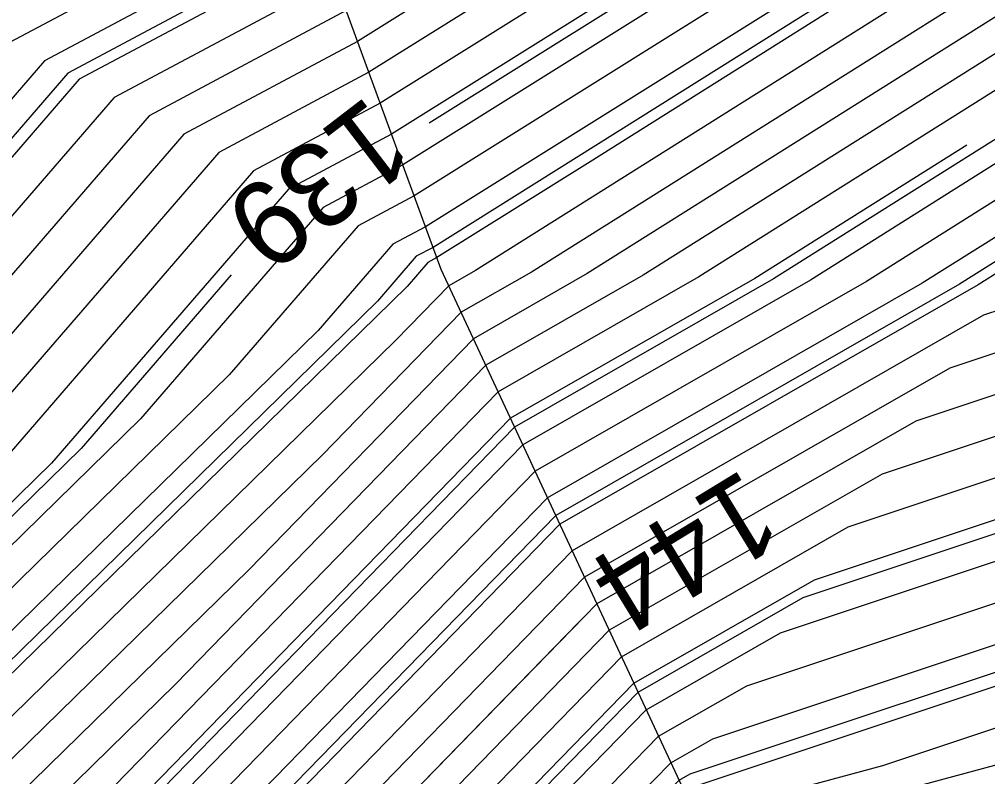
# Model space of a CAD drawing. Extents: x 2354170 to 2357230, y 866100 to 868290.
# Drawn here: x 2355816.7 to 2355839.63, y 867188.38 to 867206.31 of the extents above; entities that cross this region are included whole.
import ezdxf

# ---------------------------------------------------------------- set-up
doc = ezdxf.new("R2010")
doc.units = 0
for name, color, linetype in [('Default', 7, 'Continuous'), ('DTM Contours Major', 7, 'Continuous'), ('DTM Contours Minor', 7, 'Continuous'), ('DTM Contours Minor Text', 7, 'Continuous'), ('PH Exist DTM Breakline', 7, 'Continuous')]:
    doc.layers.add(name, color=color, linetype=linetype)

msp = doc.modelspace()

# ---------------------------------------------------------------- linework, layer by layer
at = {"layer": 'Default'}
for points in [[(2355893.622, 867243.598), (2355889.982, 867241.101), (2355889.24, 867240.755), (2355888.317, 867240.013), (2355883.291, 867236.704), (2355879.982, 867234.184), (2355877.66, 867232.335), (2355871.07, 867227.163), (2355867.252, 867222.414), (2355863.561, 867221.804), (2355862.562, 867221.812), (2355854.634, 867220.335), (2355852.369, 867220.205), (2355846.927, 867218.614), (2355843.575, 867218.004), (2355839.566, 867217.025), (2355835, 867214.798), (2355831.459, 867213.102), (2355824.689, 867208.477), (2355823.908, 867207.988), (2355818.123, 867204.897), (2355811.576, 867197.324), (2355809.803, 867194.911)], [(2355890.853, 867228.96), (2355889.84, 867228.439), (2355879.261, 867218.835), (2355878.875, 867218.843), (2355878.695, 867218.853), (2355871.273, 867219.787), (2355865.205, 867218.785), (2355861.905, 867218.808), (2355855.995, 867217.708), (2355851.727, 867217.463), (2355847.749, 867216.3), (2355842.368, 867215.322), (2355839.705, 867214.671), (2355836.673, 867213.191), (2355834.32, 867212.065), (2355829.823, 867208.993), (2355824.712, 867205.793), (2355820.598, 867203.595), (2355811.149, 867192.665), (2355810.172, 867191.708), (2355807.232, 867185.916)], [(2355889.202, 867221.359), (2355883.961, 867216.601), (2355879.001, 867216.7), (2355876.695, 867216.824), (2355870.976, 867217.544), (2355866.301, 867216.771), (2355861.467, 867216.806), (2355856.902, 867215.956), (2355851.298, 867215.634), (2355848.297, 867214.757), (2355841.564, 867213.533), (2355839.798, 867213.102), (2355837.787, 867212.121), (2355836.227, 867211.373), (2355833.245, 867209.336), (2355825.247, 867204.33), (2355822.248, 867202.727), (2355815.359, 867194.758), (2355811.102, 867190.592), (2355803.699, 867176.008), (2355798.513, 867166.821)], [(2355839.473, 867218.595), (2355833.886, 867215.868), (2355829.552, 867213.793), (2355824.822, 867210.562), (2355821.882, 867208.988), (2355820.193, 867207.752), (2355816.473, 867205.764), (2355812.975, 867201.719), (2355808.09, 867195.071), (2355798.624, 867176.328)], [(2355851.941, 867218.377), (2355847.475, 867217.071), (2355842.771, 867216.216), (2355839.659, 867215.456), (2355836.115, 867213.727), (2355833.366, 867212.41), (2355828.112, 867208.821), (2355824.444, 867206.525), (2355819.773, 867204.029), (2355810.177, 867192.928), (2355809.729, 867192.319), (2355808.861, 867190.601), (2355800.343, 867173.818), (2355796.902, 867167.723)], [(2355839.519, 867217.81), (2355834.443, 867215.333), (2355830.505, 867213.447), (2355824.096, 867209.069), (2355823.171, 867208.574), (2355822.64, 867208.185), (2355817.298, 867205.33), (2355812.276, 867199.521), (2355808.5, 867194.383), (2355801.183, 867179.896), (2355796.986, 867171.627)], [(2355861.686, 867217.807), (2355856.449, 867216.832), (2355851.512, 867216.549), (2355848.023, 867215.528), (2355841.966, 867214.427), (2355839.752, 867213.886), (2355837.23, 867212.656), (2355835.274, 867211.719), (2355831.534, 867209.165), (2355824.979, 867205.062), (2355821.423, 867203.161), (2355813.254, 867193.712), (2355810.637, 867191.15), (2355802.581, 867175.278), (2355797.976, 867167.122)], [(2355847.201, 867217.842), (2355843.173, 867217.11), (2355839.612, 867216.24), (2355835.558, 867214.262), (2355832.413, 867212.756), (2355826.4, 867208.649), (2355824.176, 867207.256), (2355818.948, 867204.463), (2355810.877, 867195.126), (2355809.319, 867193.007), (2355806.302, 867187.032), (2355799.224, 867173.088)], [(2355900.516, 867217.349), (2355888.804, 867214.308), (2355888.58, 867214.362), (2355888.553, 867214.369), (2355879.127, 867214.557), (2355874.695, 867214.795), (2355870.68, 867215.3), (2355867.398, 867214.758), (2355861.03, 867214.804), (2355857.81, 867214.205), (2355850.87, 867213.806), (2355848.845, 867213.214), (2355840.76, 867211.744), (2355839.891, 867211.532), (2355838.902, 867211.05), (2355838.135, 867210.682), (2355836.668, 867209.68), (2355825.783, 867202.867), (2355823.898, 867201.86), (2355819.568, 867196.851), (2355812.032, 867189.476), (2355805.937, 867177.468), (2355799.587, 867166.22)], [(2355865.314, 867215.776), (2355861.249, 867215.805), (2355857.356, 867215.08), (2355851.084, 867214.72), (2355848.571, 867213.985), (2355841.162, 867212.639), (2355839.845, 867212.317), (2355838.345, 867211.585), (2355837.181, 867211.028), (2355834.957, 867209.508), (2355825.515, 867203.599), (2355823.073, 867202.294), (2355817.463, 867195.804), (2355811.567, 867190.034), (2355804.818, 867176.738), (2355799.05, 867166.52), (2355794.567, 867156.306)], [(2355904.86, 867213.863), (2355900.699, 867213.016), (2355895.115, 867211.566), (2355888.703, 867213.105), (2355887.921, 867213.312), (2355879.19, 867213.486), (2355873.695, 867213.781), (2355870.532, 867214.179), (2355867.946, 867213.752), (2355860.811, 867213.803), (2355858.264, 867213.329), (2355850.656, 867212.892), (2355849.119, 867212.443), (2355840.358, 867210.85), (2355839.938, 867210.748), (2355839.459, 867210.514), (2355839.088, 867210.337), (2355838.379, 867209.852), (2355826.051, 867202.136), (2355824.723, 867201.426), (2355821.673, 867197.897), (2355812.497, 867188.918), (2355807.056, 867178.198), (2355800.124, 867165.919)], [(2355909.953, 867213.315), (2355901.174, 867208.946), (2355900.861, 867208.951), (2355900.765, 867208.982), (2355888.826, 867211.849), (2355887.29, 867212.254), (2355879.253, 867212.414), (2355872.696, 867212.766), (2355870.384, 867213.057), (2355868.494, 867212.745), (2355860.592, 867212.802), (2355858.717, 867212.453), (2355850.442, 867211.978), (2355849.392, 867211.671), (2355840.27, 867210.013), (2355839.981, 867209.957), (2355839.395, 867209.588), (2355826.319, 867201.404), (2355825.548, 867200.992), (2355823.777, 867198.944), (2355812.962, 867188.359), (2355808.175, 867178.928), (2355800.661, 867165.619), (2355788.116, 867137.035)], [(2355896.716, 867208.727), (2355888.948, 867210.592), (2355886.659, 867211.196), (2355879.316, 867211.343), (2355871.696, 867211.752), (2355870.235, 867211.936), (2355869.042, 867211.738), (2355860.373, 867211.801), (2355859.171, 867211.577), (2355850.228, 867211.064), (2355849.666, 867210.9), (2355844.787, 867210.013), (2355839.981, 867209.088), (2355830.213, 867202.942), (2355826.587, 867200.673), (2355826.373, 867200.558), (2355825.882, 867199.99), (2355813.427, 867187.801), (2355809.598, 867180.257)], [(2355908.104, 867206.23), (2355900.74, 867206.348), (2355898.475, 867207.078), (2355889.071, 867209.336), (2355886.027, 867210.139), (2355879.379, 867210.271), (2355870.696, 867210.737), (2355870.087, 867210.814), (2355869.59, 867210.732), (2355860.154, 867210.8), (2355859.625, 867210.702), (2355850.013, 867210.15), (2355849.94, 867210.128), (2355849.305, 867210.013), (2355839.981, 867208.219), (2355827.504, 867200.369), (2355826.87, 867200.005), (2355825.618, 867198.719), (2355813.892, 867187.243), (2355810.413, 867180.388), (2355801.735, 867165.017), (2355789.965, 867138.2)], [(2355909.526, 867204.905), (2355900.68, 867205.047), (2355897.33, 867206.125), (2355889.194, 867208.079), (2355885.396, 867209.081), (2355879.442, 867209.2), (2355870.304, 867209.69), (2355869.982, 867209.72), (2355869.723, 867209.754), (2355859.981, 867209.819), (2355859.794, 867209.826), (2355849.981, 867209.307), (2355849.066, 867209.098), (2355839.981, 867207.349), (2355828.826, 867200.331), (2355827.162, 867199.378), (2355823.88, 867196.004), (2355814.357, 867186.685), (2355811.532, 867181.118), (2355802.272, 867164.717), (2355790.89, 867138.782)], [(2355851.992, 867208.583), (2355849.981, 867208.477), (2355847.989, 867208.021), (2355839.981, 867206.48), (2355830.148, 867200.293), (2355827.454, 867198.75), (2355822.141, 867193.289), (2355814.822, 867186.127), (2355812.651, 867181.848), (2355802.809, 867164.416), (2355791.814, 867139.365), (2355790.471, 867136.647)], [(2355907.873, 867202.327), (2355900.559, 867202.444), (2355895.041, 867204.221), (2355889.439, 867205.566), (2355884.133, 867206.966), (2355879.568, 867207.057), (2355872.562, 867207.433), (2355869.982, 867207.671), (2355867.914, 867207.946), (2355859.981, 867207.998), (2355858.041, 867208.072), (2355849.981, 867207.646), (2355846.912, 867206.944), (2355839.981, 867205.61), (2355831.47, 867200.256), (2355827.746, 867198.123), (2355820.403, 867190.575), (2355815.287, 867185.569), (2355813.77, 867182.578), (2355803.347, 867164.116), (2355792.739, 867139.947)], [(2355907.047, 867201.038), (2355900.498, 867201.143), (2355893.896, 867203.269), (2355889.562, 867204.31), (2355883.501, 867205.908), (2355879.631, 867205.986), (2355873.69, 867206.304), (2355869.982, 867206.646), (2355867.01, 867207.042), (2355859.981, 867207.088), (2355857.164, 867207.196), (2355849.981, 867206.816), (2355845.836, 867205.868), (2355839.981, 867204.741), (2355832.792, 867200.218), (2355828.039, 867197.496), (2355818.664, 867187.86), (2355815.753, 867185.01), (2355814.889, 867183.308), (2355803.884, 867163.815), (2355793.663, 867140.529)], [(2355905.395, 867198.459), (2355900.378, 867198.54), (2355891.607, 867201.364), (2355889.808, 867201.796), (2355882.239, 867203.793), (2355879.757, 867203.843), (2355875.947, 867204.047), (2355869.982, 867204.597), (2355865.202, 867205.233), (2355859.981, 867205.268), (2355855.41, 867205.442), (2355849.981, 867205.155), (2355843.683, 867203.714), (2355839.981, 867203.002), (2355835.436, 867200.142), (2355828.623, 867196.241), (2355817.168, 867184.466), (2355816.662, 867184.009), (2355816.413, 867183.504), (2355804.958, 867163.214), (2355795.512, 867141.694)], [(2355904.569, 867197.17), (2355900.317, 867197.238), (2355890.462, 867200.412), (2355889.93, 867200.54), (2355881.607, 867202.736), (2355879.819, 867202.771), (2355877.076, 867202.919), (2355869.982, 867203.572), (2355864.298, 867204.329), (2355859.981, 867204.358), (2355854.534, 867204.565), (2355849.981, 867204.325), (2355842.606, 867202.638), (2355839.981, 867202.132), (2355836.758, 867200.105), (2355828.915, 867195.614), (2355818.348, 867184.751), (2355817.097, 867183.619), (2355816.48, 867182.371), (2355805.495, 867162.913), (2355796.437, 867142.276)], [(2355903.743, 867195.881), (2355900.257, 867195.937), (2355891.113, 867198.882), (2355889.982, 867199.203), (2355887.288, 867200.013), (2355880.976, 867201.678), (2355879.882, 867201.7), (2355878.205, 867201.79), (2355869.982, 867202.547), (2355863.393, 867203.425), (2355859.981, 867203.447), (2355853.657, 867203.689), (2355849.981, 867203.494), (2355841.529, 867201.561), (2355839.981, 867201.263), (2355838.08, 867200.067), (2355829.207, 867194.986), (2355819.527, 867185.036), (2355817.532, 867183.23), (2355816.547, 867181.238), (2355806.032, 867162.613), (2355797.361, 867142.858)], [(2355839.13, 867203.336), (2355834.114, 867200.18), (2355828.331, 867196.868), (2355816.926, 867185.145), (2355816.218, 867184.452), (2355816.008, 867184.038), (2355804.421, 867163.515), (2355794.588, 867141.111), (2355791.508, 867134.878), (2355787.389, 867126.403), (2355786.193, 867123.64), (2355786.09, 867121.464)], [(2355915.688, 867191.153), (2355912.18, 867192.211), (2355909.972, 867192.366), (2355902.917, 867194.592), (2355900.196, 867194.636), (2355893.061, 867196.934), (2355889.982, 867197.809), (2355882.648, 867200.013), (2355880.344, 867200.621), (2355879.945, 867200.628), (2355879.333, 867200.661), (2355869.982, 867201.523), (2355862.489, 867202.521), (2355859.981, 867202.537), (2355852.78, 867202.812), (2355849.981, 867202.664), (2355840.453, 867200.484), (2355839.981, 867200.394), (2355839.402, 867200.029), (2355829.5, 867194.359), (2355822.222, 867186.878)], [(2355902.09, 867193.303), (2355900.136, 867193.334), (2355895.009, 867194.985), (2355889.982, 867196.415), (2355880.83, 867199.165), (2355879.982, 867199.465), (2355875.248, 867200.013), (2355869.982, 867200.498), (2355861.585, 867201.616), (2355859.981, 867201.627), (2355851.904, 867201.935), (2355849.981, 867201.834), (2355842.022, 867200.013), (2355840.397, 867199.597), (2355839.531, 867199.308), (2355829.792, 867193.731), (2355821.887, 867185.606), (2355818.401, 867182.452), (2355816.681, 867178.972), (2355807.106, 867162.012), (2355799.211, 867144.023)], [(2355907.606, 867190.013), (2355901.264, 867192.014), (2355900.076, 867192.033), (2355896.958, 867193.037), (2355889.982, 867195.02), (2355882.823, 867197.171), (2355879.982, 867198.176), (2355870.749, 867199.245), (2355869.982, 867199.447), (2355865.93, 867200.013), (2355860.681, 867200.712), (2355859.981, 867200.717), (2355851.027, 867201.059), (2355849.981, 867201.003), (2355845.652, 867200.013), (2355841.137, 867198.857), (2355838.729, 867198.055), (2355830.084, 867193.104), (2355823.067, 867185.891), (2355818.836, 867182.062), (2355816.748, 867177.839), (2355807.643, 867161.711), (2355800.135, 867144.605)], [(2355931.378, 867180.781), (2355929.982, 867181.254), (2355928.302, 867181.693), (2355919.982, 867184.334), (2355915.987, 867186.018), (2355909.982, 867187.587), (2355902.694, 867190.013), (2355900.438, 867190.725), (2355900.015, 867190.731), (2355898.906, 867191.089), (2355889.982, 867193.626), (2355884.816, 867195.178), (2355879.982, 867196.887), (2355872.207, 867197.788), (2355869.982, 867198.373), (2355860.264, 867199.73), (2355859.981, 867199.786), (2355854.577, 867200.013), (2355850.15, 867200.182), (2355849.981, 867200.173), (2355849.282, 867200.013), (2355841.877, 867198.117), (2355837.928, 867196.801), (2355835.043, 867195.149)], [(2355909.982, 867185.953), (2355901.079, 867188.916), (2355899.982, 867189.319), (2355897.786, 867190.013), (2355889.982, 867192.232), (2355886.81, 867193.185), (2355879.982, 867195.599), (2355873.664, 867196.33), (2355869.982, 867197.299), (2355861.513, 867198.482), (2355859.981, 867198.787), (2355850.823, 867199.171), (2355849.981, 867199.263), (2355842.617, 867197.377), (2355837.127, 867195.548), (2355830.668, 867191.849), (2355825.426, 867186.461), (2355819.705, 867181.284), (2355816.882, 867175.573), (2355808.717, 867161.11), (2355801.984, 867145.769), (2355795.687, 867133.026)], [(2355796.209, 867132.794), (2355802.909, 867146.352), (2355809.254, 867160.809), (2355816.95, 867174.44), (2355820.14, 867180.895), (2355826.606, 867186.746), (2355830.961, 867191.222), (2355836.326, 867194.294), (2355843.356, 867196.638), (2355849.981, 867198.333), (2355851.867, 867198.128), (2355859.981, 867197.788), (2355862.761, 867197.233), (2355869.982, 867196.225), (2355875.121, 867194.873), (2355879.982, 867194.31), (2355888.803, 867191.191), (2355889.982, 867190.837), (2355892.882, 867190.013), (2355899.982, 867187.77), (2355903.529, 867186.465)], [(2355813.257, 867166.648), (2355817.017, 867173.307), (2355820.575, 867180.505), (2355827.786, 867187.031), (2355831.253, 867190.595), (2355835.524, 867193.04), (2355844.096, 867195.898), (2355849.981, 867197.404), (2355852.91, 867197.085), (2355859.981, 867196.788), (2355864.009, 867195.985), (2355869.982, 867195.151), (2355876.579, 867193.416), (2355879.982, 867193.022), (2355888.492, 867190.013), (2355889.569, 867189.6), (2355889.982, 867189.437), (2355890.907, 867189.087), (2355898.127, 867186.806)], [(2355797.254, 867132.331), (2355804.758, 867147.516), (2355810.328, 867160.208), (2355817.084, 867172.174), (2355821.01, 867180.116), (2355828.965, 867187.316), (2355831.545, 867189.967), (2355834.723, 867191.787), (2355844.836, 867195.158), (2355849.981, 867196.475), (2355853.953, 867196.041), (2355859.981, 867195.789), (2355865.258, 867194.736), (2355869.982, 867194.077), (2355878.036, 867191.958), (2355879.982, 867191.733), (2355884.847, 867190.013), (2355888.559, 867188.59), (2355889.982, 867188.028), (2355893.172, 867186.822), (2355899.982, 867184.671), (2355908.43, 867181.565)], [(2355797.776, 867132.1), (2355805.682, 867148.099), (2355810.865, 867159.907), (2355817.151, 867171.041), (2355821.444, 867179.727), (2355830.145, 867187.601), (2355831.837, 867189.34), (2355833.922, 867190.533), (2355845.576, 867194.418), (2355849.981, 867195.546), (2355854.996, 867194.998), (2355859.981, 867194.789), (2355866.506, 867193.488), (2355869.982, 867193.003), (2355879.493, 867190.501), (2355879.982, 867190.444), (2355881.202, 867190.013), (2355887.549, 867187.58), (2355889.982, 867186.618), (2355895.438, 867184.557), (2355899.982, 867183.121), (2355908.437, 867180.013)], [(2355798.299, 867131.868), (2355806.607, 867148.681), (2355811.402, 867159.607), (2355817.218, 867169.908), (2355821.879, 867179.338), (2355831.325, 867187.886), (2355832.129, 867188.712), (2355833.12, 867189.28), (2355846.316, 867193.678), (2355849.981, 867194.617), (2355856.039, 867193.955), (2355859.981, 867193.79), (2355867.755, 867192.24), (2355869.982, 867191.929), (2355877.266, 867190.013), (2355879.982, 867189.084), (2355886.539, 867186.57), (2355889.982, 867185.209), (2355897.703, 867182.292), (2355899.982, 867181.572), (2355904.223, 867180.013)], [(2355802.285, 867138.646), (2355807.531, 867149.263), (2355811.939, 867159.306), (2355817.285, 867168.775), (2355822.314, 867178.948), (2355832.354, 867188.034), (2355832.38, 867188.048), (2355832.418, 867188.084), (2355832.801, 867188.187), (2355847.056, 867192.938), (2355849.981, 867193.687), (2355857.082, 867192.912), (2355859.981, 867192.791), (2355869.003, 867190.991), (2355869.982, 867190.855), (2355872.564, 867190.175)], [(2355799.344, 867131.405), (2355808.456, 867149.845), (2355812.476, 867159.006), (2355817.352, 867167.642), (2355822.749, 867178.559), (2355831.93, 867186.868), (2355832.227, 867187.032), (2355832.671, 867187.44), (2355837.146, 867188.649), (2355847.795, 867192.199), (2355849.981, 867192.758), (2355858.125, 867191.869), (2355859.981, 867191.791), (2355868.898, 867190.013), (2355869.982, 867189.742), (2355870.441, 867189.554), (2355879.982, 867186.289), (2355884.519, 867184.55), (2355889.982, 867182.39), (2355896.275, 867180.013), (2355899.982, 867178.394), (2355902.801, 867177.193)], [(2355829.943, 867192.031), (2355824.246, 867186.176), (2355819.271, 867181.673), (2355816.815, 867176.706), (2355808.18, 867161.41), (2355801.06, 867145.187), (2355795.164, 867133.257), (2355791.027, 867124.744), (2355790.493, 867124.27), (2355790.299, 867122.067), (2355789.732, 867111.148), (2355791.434, 867106.869), (2355792.192, 867103.904)], [(2355799.866, 867131.173), (2355809.381, 867150.428), (2355813.014, 867158.705), (2355817.419, 867166.509), (2355823.183, 867178.17), (2355831.506, 867185.701), (2355832.073, 867186.015), (2355832.924, 867186.797), (2355841.49, 867189.11), (2355848.535, 867191.459), (2355849.981, 867191.829), (2355859.168, 867190.826), (2355859.981, 867190.792), (2355863.887, 867190.013), (2355869.982, 867188.491), (2355872.564, 867187.43), (2355879.982, 867184.892), (2355883.509, 867183.54), (2355889.982, 867180.981), (2355892.545, 867180.013), (2355899.982, 867176.765), (2355905.638, 867174.356)]]:
    msp.add_lwpolyline(points, dxfattribs=at)
at = {"layer": 'DTM Contours Major'}
for points in [[(2355908.088, 867210.332), (2355903.484, 867208.041), (2355900.82, 867208.083), (2355900.001, 867208.347), (2355888.907, 867211.011), (2355886.869, 867211.549), (2355879.295, 867211.7), (2355872.029, 867212.09), (2355870.285, 867212.309), (2355868.859, 867212.074), (2355860.446, 867212.135), (2355859.02, 867211.869), (2355850.299, 867211.369), (2355849.575, 867211.157), (2355843.282, 867210.013), (2355839.981, 867209.378), (2355833.274, 867205.158), (2355826.498, 867200.916), (2355826.098, 867200.703), (2355825.181, 867199.641), (2355815.979, 867190.636)], [(2355816.777, 867172.466), (2355817.039, 867172.929), (2355820.72, 867180.376), (2355828.179, 867187.126), (2355831.35, 867190.385), (2355835.257, 867192.623), (2355844.343, 867195.651), (2355849.981, 867197.095), (2355853.257, 867196.737), (2355859.981, 867196.455), (2355864.426, 867195.569), (2355869.982, 867194.793), (2355877.065, 867192.93), (2355879.982, 867192.592), (2355887.277, 867190.013), (2355889.232, 867189.263), (2355889.982, 867188.967), (2355891.662, 867188.332), (2355899.982, 867185.704), (2355904.738, 867183.955)]]:
    msp.add_lwpolyline(points, dxfattribs=at)
at = {"layer": 'DTM Contours Minor'}
for points in [[(2355891.067, 867217.816), (2355888.777, 867216.639), (2355887.094, 867215.112), (2355879.085, 867215.271), (2355875.362, 867215.471), (2355870.779, 867216.048), (2355867.032, 867215.429), (2355861.176, 867215.472), (2355857.507, 867214.788), (2355851.013, 867214.416), (2355848.662, 867213.728), (2355841.028, 867212.341), (2355839.86, 867212.055), (2355838.53, 867211.407), (2355837.499, 867210.913), (2355835.527, 867209.566), (2355826.407, 867203.857)], [(2355851.727, 867217.463), (2355847.749, 867216.3), (2355842.368, 867215.322), (2355839.705, 867214.671), (2355836.673, 867213.191), (2355834.32, 867212.065), (2355829.823, 867208.993), (2355824.712, 867205.793), (2355820.598, 867203.595), (2355811.149, 867192.665), (2355810.172, 867191.708), (2355801.462, 867174.548), (2355797.439, 867167.422), (2355794.598, 867160.95)], [(2355839.55, 867217.287), (2355834.815, 867214.976), (2355831.141, 867213.217), (2355824.119, 867208.42), (2355823.819, 867208.232), (2355817.848, 867205.041), (2355812.342, 867198.673)], [(2355911.313, 867203.131), (2355909.928, 867203.228), (2355908.7, 867203.616), (2355900.619, 867203.745), (2355896.186, 867205.173), (2355889.317, 867206.823), (2355884.764, 867208.024), (2355879.505, 867208.129), (2355871.433, 867208.562), (2355869.982, 867208.695), (2355868.819, 867208.85), (2355859.981, 867208.908), (2355858.917, 867208.949), (2355849.981, 867208.477), (2355847.989, 867208.021), (2355839.981, 867206.48), (2355830.148, 867200.293), (2355827.454, 867198.75), (2355822.141, 867193.289), (2355814.822, 867186.127), (2355812.651, 867181.848), (2355802.809, 867164.416), (2355791.814, 867139.365)], [(2355905.946, 867199.319), (2355900.418, 867199.407), (2355892.37, 867201.999), (2355889.726, 867202.634), (2355882.66, 867204.498), (2355879.715, 867204.557), (2355875.195, 867204.8), (2355869.982, 867205.28), (2355865.805, 867205.836), (2355859.981, 867205.874), (2355855.995, 867206.027), (2355849.981, 867205.709), (2355844.4, 867204.432), (2355839.981, 867203.582), (2355834.555, 867200.168), (2355828.428, 867196.659), (2355816.381, 867184.276), (2355816.372, 867184.268), (2355816.368, 867184.259), (2355804.6, 867163.414), (2355795.422, 867142.505)], [(2355903.192, 867195.022), (2355900.217, 867195.069), (2355892.412, 867197.583), (2355889.982, 867198.274), (2355884.194, 867200.013), (2355880.555, 867200.973), (2355879.924, 867200.986), (2355878.957, 867201.038), (2355869.982, 867201.864), (2355862.791, 867202.822), (2355859.981, 867202.841), (2355853.073, 867203.104), (2355849.981, 867202.941), (2355840.811, 867200.843), (2355839.981, 867200.683), (2355838.962, 867200.042), (2355829.402, 867194.568), (2355820.314, 867185.226), (2355817.821, 867182.971), (2355816.592, 867180.483), (2355806.39, 867162.412), (2355797.978, 867143.246)], [(2355858.127, 867199.864), (2355854.577, 867200.013), (2355850.15, 867200.182), (2355849.981, 867200.173), (2355849.282, 867200.013), (2355841.877, 867198.117), (2355837.928, 867196.801), (2355830.376, 867192.477), (2355824.246, 867186.176), (2355819.271, 867181.673), (2355816.815, 867176.706), (2355808.18, 867161.41), (2355801.06, 867145.187), (2355795.164, 867133.257)], [(2355821.717, 867200.262), (2355818.165, 867196.153), (2355811.722, 867189.848), (2355805.191, 867176.981), (2355799.229, 867166.42)], [(2355798.647, 867131.714), (2355807.223, 867149.069), (2355811.76, 867159.406), (2355817.263, 867169.153), (2355822.169, 867179.078), (2355832.111, 867188.076), (2355832.324, 867188.294), (2355832.586, 867188.444), (2355842.607, 867191.784)]]:
    msp.add_lwpolyline(points, dxfattribs=at)
at = {"layer": 'PH Exist DTM Breakline'}
msp.add_lwpolyline([(2355837.305, 867172.194), (2355836.46, 867177.816), (2355832.394, 867188.144), (2355826.69, 867200.392), (2355823.763, 867208.384)], dxfattribs=at)

# ---------------------------------------------------------------- texts
at = {"layer": 'Default'}
msp.add_text('144', height=2, rotation=211.4383, dxfattribs=at).set_placement((2355833.86, 867195.699))
at = {"layer": 'DTM Contours Minor Text'}
msp.add_text('139', height=2, rotation=217.4704, dxfattribs=at).set_placement((2355824.967, 867204.546))

doc.saveas('drawing.dxf')
